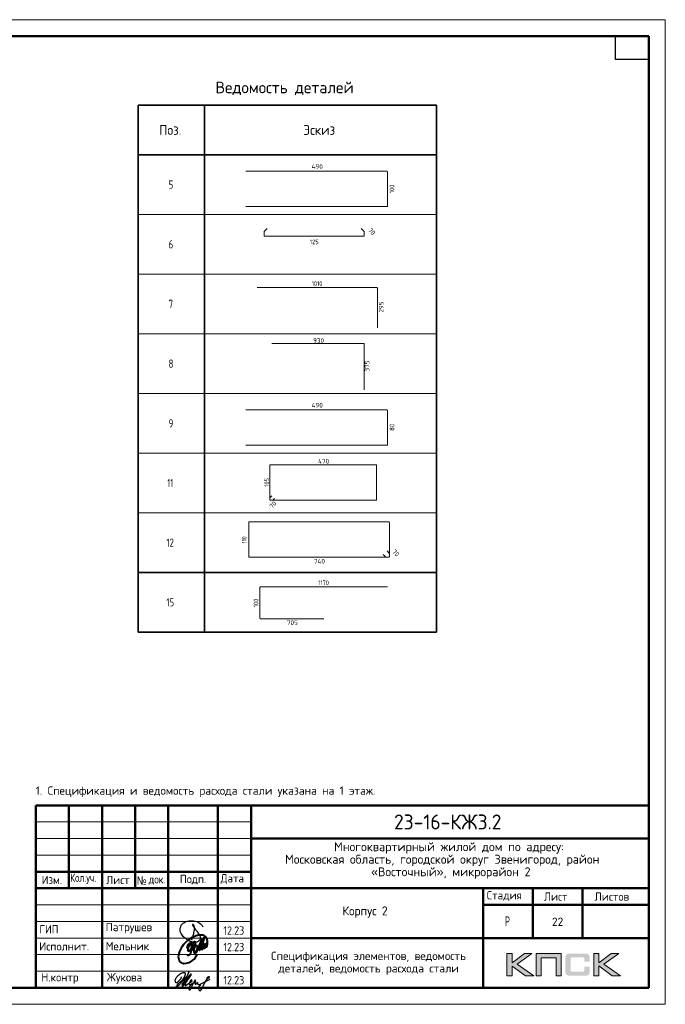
# Model space of a CAD drawing. Header units: millimetres. Extents: x -49773 to 2322955, y -3321 to 58485.
# Tile 284 of 580: x 1134856 to 1154340, y -2821 to 26879. Entities that reach past the tile are written whole.
import ezdxf

# ---------------------------------------------------------------- set-up
doc = ezdxf.new("R2010")
doc.units = ezdxf.units.MM
for name, color, linetype, lineweight in [('Standard', 7, 'Continuous', 25), ('Основная', 7, 'Continuous', 40), ('Стена наружная_ Сайдинг', 7, 'Continuous', 35)]:
    doc.layers.add(name, color=color, linetype=linetype, lineweight=lineweight)
doc.styles.add('ISOCPEUR', font='txt')
doc.styles.add('Segoe UI Symbol', font='txt')

# ---------------------------------------------------------------- blocks, each defined once
blk = doc.blocks.new('яяя')
at = {"lineweight": 30}
for points in [[(345424, 110432), (345425, 110410), (345424, 110397), (345417, 110379), (345406, 110350), (345390, 110319), (345357, 110275), (345310, 110221), (345265, 110176), (345198, 110110), (345161, 110077), (345133, 110066), (345116, 110066), (345102, 110075), (345090, 110091), (345082, 110115), (345074, 110146), (345066, 110182), (345064, 110206), (345067, 110234), (345077, 110278), (345095, 110320), (345114, 110361), (345134, 110395), (345159, 110428), (345195, 110469), (345228, 110506), (345284, 110560), (345331, 110595), (345379, 110625), (345435, 110648), (345486, 110670), (345532, 110686), (345573, 110696), (345605, 110698), (345621, 110695), (345635, 110687), (345648, 110671), (345656, 110649), (345659, 110625), (345659, 110583), (345656, 110553), (345647, 110523), (345635, 110489), (345387, 110033), (345349, 109985), (345311, 109948), (345247, 109889), (345209, 109858), (345192, 109844), (345180, 109837), (345157, 109833), (345150, 109835), (345140, 109842), (345135, 109856), (345138, 109881), (345148, 109892), (345183, 109930), (345267, 110024), (345343, 110105), (345455, 110213), (345617, 110343), (345775, 110456), (345811, 110526), (345838, 110607), (345890, 110740), (345902, 110771), (345698, 110295), (345672, 110226), (345626, 110132), (345572, 110032), (345518, 109953), (345481, 109918), (345497, 110001), (345567, 110147), (345655, 110301), (345760, 110442)], [(345481, 109918), (345476, 109896), (345475, 109874), (345485, 109861), (345506, 109866), (345539, 109891), (345632, 109983), (345968, 110450), (346022, 110527), (346029, 110560), (346027, 110579), (346026, 110590), (346010, 110605), (345993, 110609), (345975, 110601), (345962, 110584), (345954, 110562), (345857, 110421), (345783, 110292), (345741, 110183), (345701, 110079), (345665, 109985), (345660, 109952), (345666, 109929), (345669, 109915), (345682, 109910), (345702, 109914), (345735, 109941), (345846, 110007), (346065, 110160), (346075, 110193), (346070, 110217), (346066, 110236), (346052, 110241), (346030, 110241), (346007, 110228), (345978, 110203), (345960, 110164), (345892, 110010), (345895, 109986), (345904, 109966), (345925, 109964), (345969, 109968), (346045, 110000), (346218, 110114), (346261, 110154), (346280, 110184), (346282, 110210), (346278, 110225), (346263, 110229), (346241, 110222), (346220, 110198), (346162, 110049), (345989, 109904), (345932, 109849), (345906, 109805), (345891, 109739), (345890, 109690), (345899, 109652), (345924, 109647), (345956, 109655), (345980, 109674), (346058, 109838), (346158, 110046), (346261, 110098), (346314, 110120), (346292, 110079), (346269, 110036), (346261, 110008), (346267, 109998), (346293, 109998), (346363, 110039), (346445, 110095), (346421, 110068), (346414, 110040), (346407, 110011), (346416, 109990), (346466, 109972), (346509, 109977), (346574, 109984), (347172, 110293)], [(346586, 109971), (346543, 109917), (346509, 109873), (346489, 109825), (346475, 109767), (346472, 109710), (346478, 109675), (346485, 109641), (346501, 109621), (346517, 109602), (346542, 109589), (346568, 109592), (346605, 109620), (346680, 109731), (346736, 109842), (346865, 110115), (346962, 110290), (346969, 110318), (346979, 110360), (347013, 110403), (347056, 110434), (347091, 110450), (347109, 110450), (347121, 110434), (347115, 110405), (347072, 110355), (347012, 110307), (346924, 110222)]]:
    blk.add_lwpolyline(points, dxfattribs=at)
blk = doc.blocks.new('Из_буфера32210')
at = {"color": 7, "lineweight": 25}
blk.add_lwpolyline([(357, 84), (386, 160), (399, 213), (405, 239), (412, 268), (420, 299), (427, 339), (434, 380), (437, 414), (438, 442), (436, 466), (430, 489), (425, 504), (417, 519), (409, 531), (405, 535), (403, 536), (400, 539), (394, 541), (387, 543), (383, 542), (379, 539), (377, 534), (377, 528), (379, 523), (438, 428), (470, 382), (484, 365), (504, 341), (528, 310), (551, 280), (562, 264), (575, 247), (582, 235), (589, 220), (599, 198), (606, 184), (610, 167), (611, 155), (612, 143), (611, 127), (609, 116), (603, 96), (596, 82), (588, 69), (579, 56), (563, 43), (551, 34), (539, 25), (524, 16), (511, 10), (494, 5), (481, 3), (456, 0), (432, 1), (415, 3), (396, 6), (375, 11), (355, 19), (336, 24), (310, 31), (293, 39), (269, 53), (243, 69), (223, 80), (202, 93), (180, 109), (152, 128), (126, 152), (98, 182), (77, 211), (52, 241), (32, 266), (20, 293), (8, 329), (3, 348), (1, 373), (0, 393), (1, 417), (6, 440), (13, 454), (20, 476), (26, 497), (38, 517), (47, 529), (60, 548), (75, 563), (95, 581), (115, 593), (135, 606), (161, 618), (187, 628), (213, 638), (251, 647), (282, 653), (319, 655), (353, 655), (384, 652), (418, 648), (460, 641), (503, 628), (544, 611), (579, 594), (611, 573), (639, 545), (666, 515), (679, 496), (694, 471)], dxfattribs=at)
blk = doc.blocks.new('Из_буфера5543')
at = {"layer": 'Основная'}
for points in [[(762, 497), (761, 475), (762, 458), (767, 452), (778, 451), (786, 456), (792, 470), (796, 479), (799, 485), (802, 495), (805, 507), (808, 516), (812, 533), (814, 535), (801, 505), (800, 490), (800, 477), (805, 470), (820, 476), (824, 483), (826, 494), (829, 504), (833, 526), (835, 530), (842, 548), (846, 564), (852, 580), (855, 593), (859, 605), (862, 610), (866, 617), (856, 574), (856, 555), (851, 540), (848, 519), (849, 504), (848, 495), (853, 493), (861, 496), (863, 501), (868, 518), (873, 541), (876, 550), (880, 574), (883, 591), (886, 612), (881, 686), (874, 707), (870, 726), (859, 756), (851, 767), (838, 790), (819, 809), (794, 828), (785, 830), (763, 839), (748, 848), (721, 853), (704, 855), (666, 856), (639, 856), (599, 849), (579, 842), (535, 829), (485, 816), (420, 783), (378, 759), (341, 732), (282, 688), (227, 640), (195, 610), (157, 566), (127, 518), (88, 464), (57, 403), (39, 361), (27, 325), (16, 296), (6, 253), (0, 203), (7, 156), (13, 124), (29, 84), (60, 48), (75, 35), (98, 20), (138, 4), (165, 0), (237, 4), (277, 13), (317, 25), (365, 46), (428, 93), (474, 130), (516, 180), (554, 236), (582, 281)], [(265, 457), (281, 514), (299, 558), (312, 579), (332, 604), (345, 612), (360, 622), (376, 623), (382, 623), (387, 620), (391, 616), (396, 603), (399, 595), (402, 580), (403, 561), (401, 532), (394, 489), (386, 464), (379, 450), (372, 431), (365, 419), (358, 406), (348, 395), (338, 381), (328, 373), (313, 368), (304, 368), (296, 375), (294, 382), (290, 395), (293, 410), (293, 423), (297, 453), (305, 480), (308, 489), (320, 515), (328, 532), (344, 563), (361, 581), (377, 600), (395, 620), (414, 636), (448, 646), (472, 651), (482, 649), (493, 639), (502, 619), (507, 608), (508, 574), (505, 541), (499, 519), (483, 494), (469, 476), (459, 470), (443, 469), (439, 469)], [(503, 678), (478, 638), (464, 604), (452, 565), (440, 538), (428, 496), (422, 475), (417, 459), (413, 438), (402, 411), (395, 387), (383, 357), (378, 335), (370, 322), (367, 317), (359, 302), (348, 280), (336, 260), (324, 251), (310, 240), (299, 237), (292, 237), (288, 239), (281, 248), (278, 254), (278, 272), (276, 276), (276, 280)], [(496, 377), (509, 373), (536, 381), (548, 392), (559, 405), (565, 424), (573, 446), (576, 461), (579, 481), (579, 496), (575, 512), (567, 526), (551, 531), (538, 533), (529, 527), (518, 519), (505, 506), (501, 498), (495, 491), (490, 482), (482, 466), (479, 458), (472, 435), (468, 429), (464, 416), (460, 401), (461, 392), (462, 373), (465, 356), (469, 345), (477, 337), (483, 324), (496, 316), (511, 315), (524, 318), (535, 326), (547, 340), (554, 347), (566, 364), (572, 374), (579, 385), (593, 419), (599, 436), (606, 452), (616, 479), (623, 504), (629, 521), (635, 533), (637, 542), (643, 556), (644, 557), (652, 576), (658, 592), (688, 673), (724, 750), (651, 489), (636, 412), (636, 406), (639, 402), (645, 401), (649, 402), (651, 406), (655, 416), (660, 420), (661, 427), (665, 436), (668, 446), (753, 720), (780, 779), (715, 511), (710, 476), (706, 424), (712, 420), (718, 419), (725, 426), (729, 430), (733, 436), (737, 445), (741, 458), (745, 471), (747, 484), (749, 488), (761, 511), (768, 534), (772, 548), (776, 561), (781, 570), (788, 582), (792, 587), (802, 594), (804, 592), (807, 589), (807, 579), (807, 575), (804, 562), (805, 556), (800, 541), (793, 526), (784, 512), (774, 498), (767, 491), (762, 486), (760, 488), (763, 507), (764, 513), (767, 525), (769, 537), (771, 545)]]:
    blk.add_lwpolyline(points, dxfattribs=at)

msp = doc.modelspace()

# ---------------------------------------------------------------- hatches: boundary and pattern name
h = msp.add_hatch(color=256)
h.paths.add_polyline_path([(1150313, -1291.9), (1150085.5, -1291.9), (1149713.5, -1572), (1149713.5, -1291.9), (1149555.8, -1291.9), (1149555.8, -1964), (1149713.5, -1964), (1149713.5, -1668.8), (1150115.9, -1964), (1150367.6, -1964), (1149867, -1608.6)])
h.paths.add_polyline_path([(1150595.8, -1418.4), (1151041.1, -1418.4), (1151041.1, -1964), (1151197.4, -1964), (1151197.4, -1291.9), (1151030.8, -1291.9), (1150439.6, -1291.9), (1150439.6, -1450.9), (1150439.6, -1964), (1150595.8, -1964)])
h.paths.add_polyline_path([(1152335.6, -1288.4), (1152177.9, -1288.4), (1152177.9, -1961.3), (1152335.6, -1961.3), (1152335.6, -1665.3), (1152738, -1961.3), (1152989.7, -1961.3), (1152489.1, -1605.1), (1152935.1, -1288.4), (1152708.3, -1288.4), (1152335.6, -1568.5)])
msp.add_hatch(color=256).paths.add_polyline_path([(1152046.5, -1363.1), (1152044.5, -1355.5), (1152041.7, -1349.3), (1152038.2, -1343.1), (1152034.8, -1336.9), (1152031.3, -1332), (1152027.2, -1327.2), (1152023, -1322.3), (1152018.9, -1318.2), (1152013.3, -1314.7), (1152007.8, -1310.6), (1152001.6, -1307.1), (1151994.7, -1304.4), (1151987.8, -1301.6), (1151980.2, -1298.8), (1151972.5, -1296.7), (1151954.6, -1293.3), (1151935.2, -1290.5), (1151913.8, -1289.1), (1151890.3, -1288.4), (1151489.2, -1288.4), (1151465.7, -1289.1), (1151445, -1290.5), (1151424.9, -1293.3), (1151407.6, -1296.7), (1151399.3, -1299.5), (1151391.7, -1301.6), (1151384.8, -1304.4), (1151378.6, -1307.8), (1151372.3, -1310.6), (1151366.1, -1314.7), (1151361.3, -1318.2), (1151356.4, -1322.3), (1151352.3, -1327.2), (1151348.8, -1332), (1151344.7, -1336.9), (1151341.2, -1343.1), (1151338.5, -1349.3), (1151335.7, -1356.2), (1151332.9, -1363.1), (1151330.9, -1370.7), (1151327.4, -1387.3), (1151324.6, -1405.3), (1151322.6, -1425.4), (1151322.6, -1447.5), (1151322.6, -1801.5), (1151322.6, -1823.6), (1151324.6, -1843.7), (1151327.4, -1862.4), (1151330.9, -1879), (1151332.9, -1886.6), (1151335.7, -1893.5), (1151338.5, -1900.4), (1151341.2, -1906.6), (1151344.7, -1912.2), (1151348.8, -1917.7), (1151352.3, -1922.5), (1151356.4, -1927.4), (1151361.3, -1931.5), (1151366.8, -1935), (1151372.3, -1938.4), (1151378.6, -1941.9), (1151384.8, -1945.3), (1151392.4, -1947.4), (1151399.3, -1950.2), (1151407.6, -1952.3), (1151424.9, -1956.4), (1151445, -1958.5), (1151466.4, -1960.6), (1151489.2, -1961.3), (1151890.3, -1961.3), (1151913.8, -1960.6), (1151935.2, -1959.2), (1151954.6, -1956.4), (1151971.9, -1953), (1151980.2, -1950.2), (1151987.8, -1948.1), (1151994.7, -1945.3), (1152001.6, -1941.9), (1152007.8, -1939.1), (1152013.3, -1935), (1152018.9, -1931.5), (1152023, -1927.4), (1152027.2, -1923.2), (1152031.3, -1917.7), (1152034.8, -1912.8), (1152038.2, -1906.6), (1152041.7, -1900.4), (1152044.5, -1894.2), (1152046.5, -1886.6), (1152049.3, -1879), (1152052.8, -1862.4), (1152055.5, -1844.4), (1152056.9, -1823.6), (1152057.6, -1801.5), (1152057.6, -1690.2), (1151900.6, -1690.2), (1151900.6, -1780.8), (1151900.6, -1787), (1151899.9, -1793.2), (1151898.6, -1798.8), (1151897.2, -1804.3), (1151895.1, -1809.1), (1151893, -1813.3), (1151890.3, -1817.4), (1151886.8, -1820.9), (1151883.3, -1824.3), (1151879.2, -1827.1), (1151874.4, -1829.2), (1151869.5, -1831.3), (1151864.7, -1832.6), (1151858.5, -1833.3), (1151852.2, -1834), (1151846, -1834.7), (1151522.4, -1834.7), (1151516.9, -1834), (1151512, -1833.3), (1151507.9, -1831.3), (1151503.7, -1829.2), (1151499.6, -1826.4), (1151496.1, -1823.6), (1151492.7, -1820.2), (1151489.9, -1816), (1151487.1, -1811.9), (1151485.1, -1807.7), (1151483, -1802.9), (1151481.6, -1798.1), (1151479.5, -1788.4), (1151478.8, -1778.7), (1151478.8, -1455.8), (1151478.8, -1450.3), (1151479.5, -1444.7), (1151480.9, -1439.9), (1151482.3, -1435), (1151483.7, -1430.9), (1151485.8, -1427.4), (1151488.5, -1424), (1151491.3, -1420.5), (1151494.7, -1417.8), (1151498.2, -1415), (1151502.3, -1412.9), (1151506.5, -1411.5), (1151511.3, -1410.1), (1151516.2, -1409.5), (1151521.7, -1408.8), (1151527.2, -1408.8), (1151846, -1408.8), (1151852.2, -1408.8), (1151858.5, -1409.5), (1151864, -1410.8), (1151868.8, -1412.2), (1151873.7, -1414.3), (1151878.5, -1416.4), (1151882.7, -1419.8), (1151886.1, -1422.6), (1151889.6, -1426.7), (1151892.3, -1430.9), (1151895.1, -1435), (1151897.2, -1439.9), (1151898.6, -1444.7), (1151899.9, -1450.3), (1151900.6, -1456.5), (1151900.6, -1462.7), (1151900.6, -1536.7), (1152057.6, -1536.7), (1152057.6, -1447.5), (1152056.9, -1425.4), (1152055.5, -1405.3), (1152052.8, -1387.3), (1152048.6, -1370.7)])

# ---------------------------------------------------------------- linework, layer by layer
at = {"lineweight": 0}
for points in [[(1149555.8, -1964), (1149555.8, -1291.9), (1149713.5, -1291.9), (1149713.5, -1572), (1150085.5, -1291.9), (1150313, -1291.9), (1149867, -1608.6), (1150367.6, -1964), (1150115.9, -1964), (1149713.5, -1668.8), (1149713.5, -1964), (1149555.8, -1964)], [(1150595.8, -1964), (1150595.8, -1418.4), (1151041.1, -1418.4), (1151041.1, -1964), (1151197.4, -1964), (1151197.4, -1291.9), (1151030.8, -1291.9), (1150439.6, -1291.9), (1150439.6, -1450.9), (1150439.6, -1964), (1150595.8, -1964)], [(1152177.9, -1961.3), (1152177.9, -1288.4), (1152335.6, -1288.4), (1152335.6, -1568.5), (1152708.3, -1288.4), (1152935.1, -1288.4), (1152489.1, -1605.1), (1152989.7, -1961.3), (1152738, -1961.3), (1152335.6, -1665.3), (1152335.6, -1961.3), (1152177.9, -1961.3)]]:
    msp.add_lwpolyline(points, close=True, dxfattribs=at)
at = {"layer": 'Standard', "color": 7, "linetype": 'Continuous', "lineweight": 35, "transparency": 33554687}
for p, q in [((1138435.7, 24304), (1147435.7, 24304)), ((1138435.7, 22804), (1138435.7, 24304)), ((1138435.7, 24304), (1138435.7, 21004)), ((1140435.7, 22804), (1140435.7, 24304)), ((1140435.7, 24304), (1140435.7, 21004)), ((1147435.7, 22804), (1147435.7, 24304)), ((1147435.7, 24304), (1147435.7, 21004)), ((1147435.7, 22804), (1138435.7, 22804)), ((1138435.7, 22504), (1138435.7, 19204)), ((1140435.7, 22504), (1140435.7, 19204)), ((1147435.7, 22504), (1147435.7, 19204)), ((1138435.7, 20704), (1138435.7, 17404)), ((1140435.7, 20704), (1140435.7, 17404)), ((1147435.7, 20704), (1147435.7, 17404)), ((1138435.7, 18904), (1138435.7, 15604)), ((1140435.7, 18904), (1140435.7, 15604)), ((1147435.7, 18904), (1147435.7, 15604)), ((1138435.7, 17104), (1138435.7, 13804)), ((1140435.7, 17104), (1140435.7, 13804)), ((1147435.7, 17104), (1147435.7, 13804)), ((1138435.7, 15304), (1138435.7, 12004)), ((1140435.7, 15304), (1140435.7, 12004)), ((1147435.7, 15304), (1147435.7, 12004)), ((1138435.7, 13504), (1138435.7, 10204)), ((1140435.7, 13504), (1140435.7, 10204)), ((1147435.7, 13504), (1147435.7, 10204)), ((1138435.7, 11704), (1138435.7, 8404)), ((1140435.7, 11704), (1140435.7, 8404)), ((1147435.7, 11704), (1147435.7, 8404)), ((1138435.7, 10204), (1147435.7, 10204)), ((1138435.7, 8404), (1147435.7, 8404))]:
    msp.add_line(p, q, dxfattribs=at)
at = {"layer": 'Standard', "color": 4, "linetype": 'Continuous', "lineweight": 18, "transparency": 33554687}
for p, q in [((1141681.8, 22310.3), (1145938.7, 22310.3)), ((1145958.4, 22290.6), (1145958.4, 21260.8)), ((1145938.7, 21241.2), (1141681.8, 21241.2)), ((1142021.6, 18798.1), (1145636.2, 18798.1)), ((1145652.9, 18781.4), (1145652.9, 17587.7)), ((1142464.9, 17112.7), (1145241.6, 17112.7)), ((1145254.5, 17099.9), (1145254.5, 15718)), ((1141681.8, 15110.3), (1145938.7, 15110.3)), ((1145958.4, 15090.6), (1145958.4, 14060.8)), ((1145938.7, 14041.2), (1141681.8, 14041.2))]:
    msp.add_line(p, q, dxfattribs=at)
at = {"layer": 'Standard', "color": 7, "linetype": 'Continuous', "lineweight": 13, "transparency": 33554687}
for p, q in [((1138435.7, 21004), (1147435.7, 21004)), ((1138435.7, 19204), (1147435.7, 19204)), ((1138435.7, 17404), (1147435.7, 17404)), ((1138435.7, 15604), (1147435.7, 15604)), ((1138435.7, 13804), (1147435.7, 13804)), ((1138435.7, 12004), (1147435.7, 12004)), ((1138435.7, 10204), (1147435.7, 10204)), ((1138435.7, 8404), (1147435.7, 8404))]:
    msp.add_line(p, q, dxfattribs=at)
at = {"layer": 'Standard', "color": 40, "linetype": 'Continuous', "lineweight": 18, "transparency": 33554687}
for p, q in [((1142238.9, 20491.3), (1142324.8, 20577.3)), ((1145161.1, 20577.3), (1145247, 20491.3)), ((1142234.2, 20361.4), (1142234.2, 20480)), ((1145235.7, 20345.4), (1142250.2, 20345.4)), ((1145251.7, 20480), (1145251.7, 20361.4)), ((1142409.5, 12392.7), (1142409.5, 13443)), ((1142421.3, 13454.8), (1145612.4, 13454.8)), ((1145624.2, 13443), (1145624.2, 12395.1)), ((1142412.2, 12469.6), (1142463.1, 12520.5)), ((1142409.5, 12392.7), (1142409.5, 12462.9)), ((1142489.1, 12383.2), (1142418.9, 12383.2)), ((1145612.4, 12383.2), (1142418.9, 12383.2)), ((1142546.7, 12436.9), (1142495.8, 12386)), ((1141767, 10686.7), (1141767, 11716.5)), ((1141783, 11732.5), (1145998.1, 11732.5)), ((1146014.1, 11716.5), (1146014.1, 10683.5)), ((1145897.4, 10674.5), (1145828.6, 10743.2)), ((1145941.5, 10856.2), (1146010.3, 10787.4)), ((1146014.1, 10778.4), (1146014.1, 10683.5)), ((1146001.3, 10670.7), (1141783, 10670.7)), ((1146001.3, 10670.7), (1145906.4, 10670.7))]:
    msp.add_line(p, q, dxfattribs=at)
at = {"layer": 'Standard', "color": 34, "linetype": 'Continuous', "lineweight": 18, "transparency": 33554687}
for p, q in [((1142106.8, 8826), (1142106.8, 9746.7)), ((1142128.1, 9768), (1145959.8, 9768)), ((1144033.3, 8804.7), (1142128.1, 8804.7))]:
    msp.add_line(p, q, dxfattribs=at)
at = {"layer": 'Standard', "color": 7, "linetype": 'Continuous', "lineweight": 13, "transparency": 33554687}
msp.add_lwpolyline([(1112340.1, -2820.9), (1154340.1, -2820.9), (1154340.1, 26879.1), (1112340.1, 26879.1), (1112340.1, -2820.9)], close=True, dxfattribs=at)
at = {"layer": 'Standard', "color": 7, "linetype": 'Continuous', "lineweight": 50, "transparency": 33554687}
msp.add_lwpolyline([(1114340.1, 26379.1), (1153840.1, 26379.1), (1153840.1, -2320.9), (1114340.1, -2320.9), (1114340.1, 26379.1)], close=True, dxfattribs=at)
at = {"layer": 'Standard', "color": 7, "linetype": 'Continuous', "lineweight": 25, "transparency": 33554687}
msp.add_lwpolyline([(1153840.1, 26379.1), (1153840.1, 25679.1), (1152840.1, 25679.1), (1152840.1, 26379.1), (1153840.1, 26379.1)], close=True, dxfattribs=at)
at = {"layer": 'Standard', "color": 4, "linetype": 'Continuous', "lineweight": 18, "transparency": 33554687}
for centre, radius, start, end in [((1145938.7, 22290.6), 19.7, 0, 90), ((1145938.7, 21260.8), 19.7, 270, 0), ((1145636.2, 18781.4), 16.7, 0, 90), ((1145241.6, 17099.9), 12.8, 0, 90), ((1145938.7, 15090.6), 19.7, 0, 90), ((1145938.7, 14060.8), 19.7, 270, 0)]:
    msp.add_arc(centre, radius, start, end, dxfattribs=at)
at = {"layer": 'Standard', "color": 40, "linetype": 'Continuous', "lineweight": 18, "transparency": 33554687}
for centre, radius, start, end in [((1142250.2, 20480), 16, 135, 180), ((1142250.2, 20361.4), 16, 180, 270), ((1145235.7, 20361.4), 16, 270, 0), ((1145235.7, 20480), 16, 0, 45), ((1142421.3, 13443), 11.8, 90, 180), ((1145612.4, 13443), 11.8, 0, 90), ((1142418.9, 12462.9), 9.47, 135, 180), ((1142418.9, 12392.7), 9.47, 180, 270), ((1142418.9, 12392.7), 9.47, 180, 270), ((1142489.1, 12392.7), 9.47, 270, 315), ((1145612.4, 12395.1), 11.8, 270, 0), ((1141783, 11716.5), 16, 90, 180), ((1145998.1, 11716.5), 16, 0, 90), ((1146001.3, 10778.4), 12.8, 0, 45), ((1141783, 10686.7), 16, 180, 270), ((1145906.4, 10683.5), 12.8, 225, 270), ((1146001.3, 10683.5), 12.8, 270, 0), ((1146001.3, 10683.5), 12.8, 270, 0)]:
    msp.add_arc(centre, radius, start, end, dxfattribs=at)
at = {"layer": 'Standard', "color": 34, "linetype": 'Continuous', "lineweight": 18, "transparency": 33554687}
for centre, start, end in [((1142128.1, 9746.7), 90, 180), ((1142128.1, 8826), 180, 270)]:
    msp.add_arc(centre, 21.3, start, end, dxfattribs=at)
at = {"layer": 'Стена наружная_ Сайдинг', "color": 7, "linetype": 'Continuous', "lineweight": 50, "transparency": 33554687}
for p, q in [((1135340, 3179.1), (1153840.1, 3179.1)), ((1135340, -2320.9), (1135340, 3179.1)), ((1139340, -2320.9), (1139340, 3179.1)), ((1153840.1, 3179.1), (1153840.1, -2320.9)), ((1141840, 2179.1), (1153840.1, 2179.1)), ((1141840, 1179.1), (1135340, 1179.1)), ((1135340, 679.1), (1141840, 679.1)), ((1141840, 679.1), (1153840.1, 679.1)), ((1148840, 179.1), (1153840.1, 179.1)), ((1141840, -820.9), (1153840.1, -820.9)), ((1135340, -2320.9), (1153840.1, -2320.9))]:
    msp.add_line(p, q, dxfattribs=at)
at = {"layer": 'Стена наружная_ Сайдинг', "color": 7, "linetype": 'Continuous', "lineweight": 13, "transparency": 33554687}
for p, q in [((1135340, 2679.1), (1141840, 2679.1)), ((1135340, 2179.1), (1141840, 2179.1)), ((1135340, 1679.1), (1141840, 1679.1)), ((1135340, 179.1), (1141840, 179.1)), ((1135340, -320.9), (1141840, -320.9)), ((1135340, -820.9), (1141840, -820.9)), ((1135340, -1320.9), (1141840, -1320.9)), ((1135340, -1820.9), (1141840, -1820.9))]:
    msp.add_line(p, q, dxfattribs=at)
at = {"layer": 'Стена наружная_ Сайдинг', "color": 7, "linetype": 'Continuous', "lineweight": 50, "transparency": 33554687}
for points in [[(1136340, 3179.1), (1136340, 1929.1), (1136340, 679.1)], [(1137340, 3179.1), (1137340, 429.1), (1137340, -2320.9)], [(1138340, 3179.1), (1138340, 1929.1), (1138340, 679.1)], [(1140840, 3179.1), (1140840, 429.1), (1140840, -2320.9)], [(1141840, 3179.1), (1141840, 429.1), (1141840, -2320.9)], [(1148840, -2320.9), (1148840, -820.9), (1148840, 679.1)], [(1150340.1, -820.9), (1150340.1, -70.9), (1150340.1, 679.1)], [(1151840.1, 679.1), (1151840.1, -70.9), (1151840.1, -820.9)]]:
    msp.add_lwpolyline(points, dxfattribs=at)

# ---------------------------------------------------------------- block references
at = {"color": 1, "ltscale": 100}
msp.add_blockref('Из_буфера32210', (1139695.1, -955.1), dxfattribs=at)
at = {"color": 2, "lineweight": 60, "xscale": 0.5, "yscale": 0.5, "zscale": 0.5}
msp.add_blockref('яяя', (967019.3, -57207.4), dxfattribs=at)
at = {"layer": 'Основная'}
msp.add_blockref('Из_буфера5543', (1139642.5, -1587.8), dxfattribs=at)

# ---------------------------------------------------------------- texts
at = {"layer": 'Standard', "color": 7, "linetype": 'Continuous', "lineweight": 35, "transparency": 33554687, "insert": (1140765.7, 24604), "char_height": 350, "width": 4509.801, "attachment_point": 7, "style": 'ISOCPEUR'}
msp.add_mtext('\\W0.98;Ведомость деталей', dxfattribs=at)
at = {"layer": 'Standard', "color": 7, "linetype": 'Continuous', "lineweight": 25, "transparency": 33554687, "attachment_point": 7}
for s, insert, char_height, width, style in [('\\W0.92;Поз.', (1139068.2, 23404), 300, 872.987, 'ISOCPEUR'), ('\\W0.94;Эскиз', (1143418.2, 23404), 300, 1176.119, 'ISOCPEUR'), ('\\W0.78;5', (1139348.2, 21779), 250, 272.013, 'ISOCPEUR'), ('\\W0.78;6', (1139348.2, 19979), 250, 272.013, 'ISOCPEUR'), ('\\W0.78;7', (1139348.2, 18179), 250, 272.013, 'ISOCPEUR'), ('\\W0.78;8', (1139348.2, 16379), 250, 272.013, 'ISOCPEUR'), ('\\W0.78;9', (1139348.2, 14579), 250, 272.013, 'ISOCPEUR'), ('\\W0.62;11', (1139310.7, 12779), 250, 328.125, 'ISOCPEUR'), ('\\W0.75;12', (1139285.7, 10979), 250, 393.574, 'ISOCPEUR'), ('\\W0.75;15', (1139285.7, 9179), 250, 393.574, 'ISOCPEUR'), ('\\W0.99;Многоквартирный жилой дом по адресу: ', (1144343.5, 1724.1), 270, 7123.089, 'ISOCPEUR'), ('\\W0.99;Московская область, городской округ Звенигород, район ', (1142865.3, 1346.1), 270, 10078.117, 'ISOCPEUR'), ('\\W0.99;«Восточный», микрорайон 2', (1145457.3, 968.1), 270, 4896.236, 'ISOCPEUR'), ('\\W0.93;Изм.', (1135521.2, 803.8), 250, 752.897, 'ISOCPEUR'), ('\\W0.79;Кол.уч.', (1136376.7, 803.8), 250, 973.657, 'ISOCPEUR'), ('\\W0.94;Лист', (1137465, 803.8), 250, 866.919, 'ISOCPEUR'), ('\\W0.91;№', (1138385.5, 786.5), 250, 477.949, 'Segoe UI Symbol'), ('\\W0.84;док.', (1138749.7, 786.5), 250, 649.802, 'ISOCPEUR'), ('\\W0.94;Подп.', (1139690, 793.4), 250, 916.954, 'ISOCPEUR'), ('\\W0.94;Дата', (1140917.2, 803.8), 250, 967.736, 'ISOCPEUR'), ('\\W0.96;Стадия', (1148950.1, 303.8), 250, 1243.904, 'ISOCPEUR'), ('\\W0.94;Лист', (1150677.7, 303.8), 250, 866.919, 'ISOCPEUR'), ('\\W0.96;Листов', (1152203.7, 303.8), 250, 1218.997, 'ISOCPEUR'), ('\\W0.96;Корпус 2', (1144597.5, -210.9), 270, 1614.451, 'ISOCPEUR'), ('\\W0.62;Р', (1149497.7, -470.9), 300, 276.791, 'ISOCPEUR'), ('\\W0.92;ГИП', (1135450.7, -683.4), 250, 689.612, 'ISOCPEUR'), ('\\W0.97;Патрушев', (1137450.9, -683.4), 250, 1670.192, 'ISOCPEUR'), ('\\W0.88;12.23', (1141003.1, -719.6), 250, 834.251, 'ISOCPEUR'), ('\\W0.97;Исполнит.', (1135445.1, -1199.2), 250, 1645.076, 'ISOCPEUR'), ('\\W0.96;Мельник', (1137450.9, -1189.6), 250, 1394.321, 'ISOCPEUR'), ('\\W0.88;12.23', (1141003.1, -1219.6), 250, 834.251, 'ISOCPEUR'), ('\\W0.96;Н.контр', (1135507.6, -2199.2), 250, 1319.134, 'ISOCPEUR'), ('\\W0.96;Жукова', (1137482.5, -2199.2), 250, 1269.071, 'ISOCPEUR'), ('\\W0.88;12.23', (1141003.1, -2219.6), 250, 834.251, 'ISOCPEUR')]:
    msp.add_mtext(s, dxfattribs=dict(at, insert=insert, char_height=char_height, width=width, style=style))
at = {"layer": 'Standard', "color": 7, "linetype": 'Continuous', "lineweight": 13, "transparency": 33554687, "style": 'ISOCPEUR'}
for s, insert, char_height, width, attachment_point in [('\\W0.92;490', (1143666.1, 22379.9), 140, 371.911, 7), ('\\W0.83;125', (1143610, 20107.4), 140, 323.63, 7), ('\\W0.80;1010', (1143669.3, 18846.7), 140, 391.813, 7), ('\\W0.91;930', (1143712.7, 17133.8), 140, 357.631, 7), ('\\W0.92;490', (1143666.1, 15179.9), 140, 371.911, 7), ('\\W0.92;470', (1143862.9, 13489.8), 140, 371.911, 7), ('\\W0.92;740', (1143736.5, 10473.8), 140, 371.911, 7), ('\\W0.80;1170', (1143865.3, 9823.8), 140, 391.806, 7), ('\\W0.91;705', (1142923, 8622.1), 140, 357.624, 7), ('\\A1;{\\fISOCPEUR|i0|b0;\\H250.000000;\\W1.000000;\\C7;1. Спецификация и ведомость расхода стали указана на 1 этаж.}\\P', (1135340, 3432.9), 250, 10560.729, 7), ('\\A1;{\\fISOCPEUR|i0|b0;\\H250.000000;\\W1.000000;\\C7;22}\\P', (1151090.1, -330.9), 250, 459.375, 5)]:
    msp.add_mtext(s, dxfattribs=dict(at, insert=insert, char_height=char_height, width=width, attachment_point=attachment_point))
at = {"layer": 'Standard', "color": 7, "linetype": 'Continuous', "lineweight": 13, "transparency": 33554687, "char_height": 140, "attachment_point": 7, "style": 'ISOCPEUR'}
for s, insert, width, rotation in [('\\W0.83;100', (1146160.7, 21642.7), 323.63, 90), ('\\W0.87;70', (1145364.9, 20512.1), 257.04, 315), ('\\W0.91;295', (1145835.2, 18045.9), 357.624, 90), ('\\W0.91;375', (1145410.7, 16268.3), 357.631, 90), ('\\W0.87;80', (1146160.7, 14477.7), 257.053, 90), ('\\W0.83;105', (1142380, 12786), 323.644, 90), ('\\W0.87;70', (1142476.6, 12127.2), 257.04, 45), ('\\W0.74;110', (1141702.6, 11082.6), 289.643, 90), ('\\W0.87;70', (1146086, 10813.3), 257.04, 315), ('\\W0.83;100', (1142057.6, 9153.3), 323.63, 90)]:
    msp.add_mtext(s, dxfattribs=dict(at, insert=insert, width=width, rotation=rotation))
at = {"layer": 'Standard', "color": 7, "linetype": 'Continuous', "lineweight": 50, "transparency": 33554687, "insert": (1146152.5, 2454.1), "char_height": 450, "width": 3586.382, "attachment_point": 7, "style": 'ISOCPEUR'}
msp.add_mtext('\\W0.95;23-16-КЖ3.2', dxfattribs=at)
at = {"layer": 'Standard', "color": 7, "linetype": 'Continuous', "lineweight": 25, "transparency": 33554687, "insert": (1145383.3, -1234.6), "char_height": 250, "width": 5979.375, "attachment_point": 2, "line_spacing_factor": 0.903614}
msp.add_mtext('\\A1;{\\fISOCPEUR|i0|b0;\\H250.000000;\\W1.000000;\\C7;Спецификация элементов, ведомость}\\P{\\fISOCPEUR|i0|b0;\\H250.000000;\\W1.000000;\\C7;деталей, ведомость расхода стали}\\P', dxfattribs=at)

doc.saveas('drawing.dxf')
